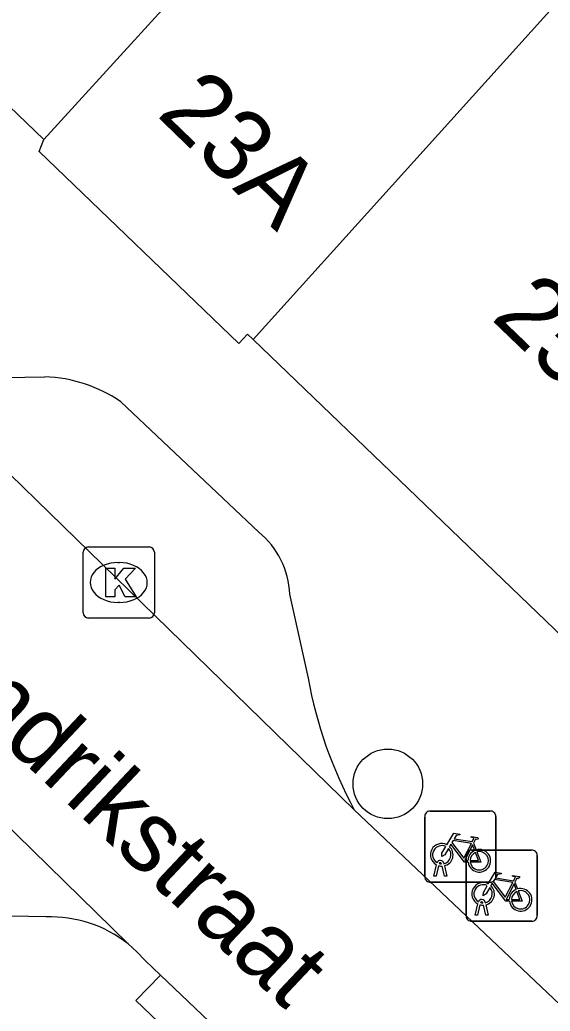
# Model space of a CAD drawing. Extents: x 160664 to 161506, y 382245 to 383288.
# Drawn here: x 160925.13 to 160932.58, y 383117.36 to 383131.29 of the extents above; entities that cross this region are included whole.
import ezdxf

# ---------------------------------------------------------------- set-up
doc = ezdxf.new("R2010")
doc.units = 0
for name, color, linetype in [('IMGEO_Boom', 7, 'Continuous'), ('IMGEO_Fietsenrek', 7, 'Continuous'), ('IMGEO_Kolk', 7, 'Continuous'), ('IMGEO_Openbare_ruimte_label', 7, 'Continuous'), ('IMGEO_Pand', 7, 'Continuous'), ('IMGEO_Pand_nummerreeks', 7, 'Continuous'), ('IMGEO_Rijbaan_lokaal_open', 7, 'Continuous'), ('IMGEO_Voetpad_open', 7, 'Continuous')]:
    doc.layers.add(name, color=color, linetype=linetype)

msp = doc.modelspace()

# ---------------------------------------------------------------- linework, layer by layer
at = {"layer": 'IMGEO_Boom'}
msp.add_circle((160930.298, 383120.553), 0.489, dxfattribs=at)
at = {"layer": 'IMGEO_Fietsenrek'}
for p, q in [((160930.891, 383120.171), (160931.732, 383120.171)), ((160931.732, 383120.171), (160930.891, 383120.171)), ((160930.816, 383119.246), (160930.816, 383120.087)), ((160930.816, 383120.087), (160930.816, 383119.246)), ((160931.816, 383120.096), (160931.816, 383119.255)), ((160931.816, 383119.255), (160931.816, 383120.096)), ((160931.503, 383119.72), (160931.539, 383119.625)), ((160931.472, 383119.622), (160932.313, 383119.622)), ((160932.313, 383119.622), (160931.472, 383119.622)), ((160930.943, 383119.255), (160930.982, 383119.415)), ((160931.054, 383119.427), (160931.053, 383119.431)), ((160931.085, 383119.438), (160931.086, 383119.431)), ((160931.397, 383118.697), (160931.397, 383119.538)), ((160931.397, 383119.538), (160931.397, 383118.697)), ((160932.397, 383119.547), (160932.397, 383118.706)), ((160932.397, 383118.706), (160932.397, 383119.547)), ((160931.012, 383119.403), (160930.977, 383119.255)), ((160931.095, 383119.255), (160931.061, 383119.397)), ((160931.093, 383119.401), (160931.128, 383119.255)), ((160931.741, 383119.171), (160930.9, 383119.171)), ((160930.9, 383119.171), (160931.741, 383119.171)), ((160930.977, 383119.255), (160930.943, 383119.255)), ((160931.128, 383119.255), (160931.095, 383119.255)), ((160932.084, 383119.171), (160932.12, 383119.076)), ((160931.524, 383118.706), (160931.563, 383118.866)), ((160931.635, 383118.878), (160931.634, 383118.882)), ((160931.666, 383118.889), (160931.667, 383118.882)), ((160931.593, 383118.854), (160931.558, 383118.706)), ((160931.676, 383118.706), (160931.642, 383118.848)), ((160931.674, 383118.852), (160931.709, 383118.706)), ((160932.322, 383118.622), (160931.481, 383118.622)), ((160931.481, 383118.622), (160932.322, 383118.622)), ((160931.558, 383118.706), (160931.524, 383118.706)), ((160931.709, 383118.706), (160931.676, 383118.706))]:
    msp.add_line(p, q, dxfattribs=at)
for points in [[(160931.129, 383119.697), (160931.224, 383119.861), (160931.31, 383119.847), (160931.312, 383119.838), (160931.256, 383119.827), (160931.229, 383119.782), (160931.485, 383119.741)], [(160931.425, 383119.453), (160931.375, 383119.453), (160931.184, 383119.704), (160931.165, 383119.672)], [(160931.472, 383119.716), (160931.215, 383119.757), (160931.198, 383119.728), (160931.365, 383119.508), (160931.472, 383119.716)], [(160931.52, 383119.618), (160931.49, 383119.695), (160931.381, 383119.477), (160931.424, 383119.477)], [(160931.485, 383119.741), (160931.51, 383119.79), (160931.504, 383119.794), (160931.481, 383119.798), (160931.469, 383119.805), (160931.468, 383119.808), (160931.47, 383119.813), (160931.565, 383119.798), (160931.567, 383119.788), (160931.557, 383119.775), (160931.545, 383119.769), (160931.531, 383119.775), (160931.503, 383119.72)], [(160931.15, 383119.645), (160931.098, 383119.555), (160931.058, 383119.53), (160931.059, 383119.577), (160931.114, 383119.671)], [(160931.454, 383119.477), (160931.574, 383119.476), (160931.53, 383119.59)], [(160931.55, 383119.597), (160931.605, 383119.452), (160931.455, 383119.452)], [(160931.71, 383119.148), (160931.805, 383119.312), (160931.891, 383119.298), (160931.893, 383119.289), (160931.837, 383119.278), (160931.81, 383119.233), (160932.066, 383119.192)], [(160932.006, 383118.904), (160931.956, 383118.904), (160931.765, 383119.155), (160931.746, 383119.123)], [(160932.053, 383119.167), (160931.796, 383119.208), (160931.779, 383119.179), (160931.946, 383118.959), (160932.053, 383119.167)], [(160932.101, 383119.069), (160932.071, 383119.146), (160931.962, 383118.928), (160932.005, 383118.928)], [(160932.066, 383119.192), (160932.091, 383119.241), (160932.085, 383119.245), (160932.062, 383119.249), (160932.05, 383119.256), (160932.049, 383119.259), (160932.051, 383119.264), (160932.146, 383119.249), (160932.148, 383119.239), (160932.138, 383119.226), (160932.126, 383119.22), (160932.112, 383119.226), (160932.084, 383119.171)], [(160931.731, 383119.096), (160931.679, 383119.006), (160931.639, 383118.981), (160931.64, 383119.028), (160931.695, 383119.122)], [(160932.035, 383118.928), (160932.155, 383118.927), (160932.111, 383119.041)], [(160932.131, 383119.048), (160932.186, 383118.903), (160932.036, 383118.903)]]:
    msp.add_lwpolyline(points, dxfattribs=at)
for centre, radius, start, end in [((160930.894, 383120.093), 0.0779, 92.4484, 184.2845), ((160930.894, 383120.093), 0.0779, 92.4484, 184.2845), ((160931.738, 383120.093), 0.0779, 2.4484, 94.2845), ((160931.738, 383120.093), 0.0779, 2.4484, 94.2845), ((160931.056, 383119.556), 0.159, 62.6766, 242.1369), ((160931.056, 383119.556), 0.129, 63.3192, 238.903), ((160931.056, 383119.556), 0.129, 283.6043, 43.4302), ((160931.056, 383119.556), 0.159, 283.5766, 46.6042), ((160931.475, 383119.544), 0.0779, 92.4484, 184.2845), ((160931.475, 383119.544), 0.0779, 92.4484, 184.2845), ((160931.583, 383119.472), 0.159, 113.3408, 178.3217), ((160931.583, 383119.472), 0.159, 187.0065, 105.7708), ((160931.583, 383119.472), 0.129, 113.923, 177.9556), ((160931.583, 383119.472), 0.129, 188.6715, 104.5883), ((160932.319, 383119.544), 0.0779, 2.4484, 94.2845), ((160932.319, 383119.544), 0.0779, 2.4484, 94.2845), ((160931.036, 383119.427), 0.0499, 12.8025, 158.6934), ((160931.036, 383119.427), 0.0174, 12.8025, 163.4502), ((160931.056, 383119.556), 0.129, 253.415, 269.0204), ((160931.056, 383119.556), 0.159, 253.9967, 271.7867), ((160930.894, 383119.249), 0.0779, 182.4484, 274.2845), ((160930.894, 383119.249), 0.0779, 182.4484, 274.2845), ((160931.637, 383119.007), 0.159, 62.6766, 242.1369), ((160931.637, 383119.007), 0.129, 63.3192, 238.903), ((160931.738, 383119.249), 0.0779, 272.4484, 4.2845), ((160931.738, 383119.249), 0.0779, 272.4484, 4.2845), ((160931.637, 383119.007), 0.129, 283.6043, 43.4302), ((160931.637, 383119.007), 0.159, 283.5766, 46.6042), ((160932.164, 383118.923), 0.159, 113.3408, 178.3217), ((160932.164, 383118.923), 0.159, 187.0065, 105.7708), ((160932.164, 383118.923), 0.129, 113.923, 177.9556), ((160932.164, 383118.923), 0.129, 188.6715, 104.5883), ((160931.617, 383118.878), 0.0499, 12.8025, 158.6934), ((160931.617, 383118.878), 0.0174, 12.8025, 163.4502), ((160931.637, 383119.007), 0.129, 253.415, 269.0204), ((160931.637, 383119.007), 0.159, 253.9967, 271.7867), ((160931.475, 383118.7), 0.0779, 182.4484, 274.2845), ((160931.475, 383118.7), 0.0779, 182.4484, 274.2845), ((160932.319, 383118.7), 0.0779, 272.4484, 4.2845), ((160932.319, 383118.7), 0.0779, 272.4484, 4.2845)]:
    msp.add_arc(centre, radius, start, end, dxfattribs=at)
at = {"layer": 'IMGEO_Kolk'}
for p, q in [((160926.092, 383123.883), (160926.944, 383123.883)), ((160926.017, 383122.957), (160926.017, 383123.809)), ((160927.018, 383123.809), (160927.018, 383122.957)), ((160926.505, 383123.663), (160926.53, 383123.663)), ((160926.528, 383123.103), (160926.503, 383123.103)), ((160926.944, 383122.883), (160926.092, 383122.883))]:
    msp.add_line(p, q, dxfattribs=at)
for points in [[(160926.092, 383123.883), (160926.944, 383123.883)], [(160926.017, 383122.957), (160926.017, 383123.809)], [(160927.018, 383123.809), (160927.018, 383122.957)], [(160926.338, 383123.583), (160926.461, 383123.583), (160926.461, 383123.432), (160926.591, 383123.583), (160926.755, 383123.583), (160926.609, 383123.432), (160926.762, 383123.183), (160926.61, 383123.183), (160926.525, 383123.347), (160926.461, 383123.28), (160926.461, 383123.183), (160926.338, 383123.183), (160926.338, 383123.583)], [(160926.944, 383122.883), (160926.092, 383122.883)]]:
    msp.add_lwpolyline(points, dxfattribs=at)
for centre, start, end in [((160926.094, 383123.807), 91.552, 178.448), ((160926.094, 383123.807), 91.552, 178.448), ((160926.942, 383123.807), 1.552, 88.448), ((160926.942, 383123.807), 1.552, 88.448), ((160926.094, 383122.959), 181.552, 268.448), ((160926.094, 383122.959), 181.552, 268.448), ((160926.942, 383122.959), 271.552, 358.448), ((160926.942, 383122.959), 271.552, 358.448)]:
    msp.add_arc(centre, 0.0765, start, end, dxfattribs=at)
for centre, major_axis, ratio, start_param, end_param in [((160926.504, 383123.383), (-0.387, 0.002), 0.722429, 4.712389, 7.853982), ((160926.529, 383123.383), (-0.39, 0.002), 0.717154, 1.570796, 4.712389)]:
    msp.add_ellipse(centre, major_axis=major_axis, ratio=ratio, start_param=start_param, end_param=end_param, dxfattribs=at)
at = {"layer": 'IMGEO_Pand'}
for points in [[(160936.24, 383140.944), (160931.871, 383136.329), (160931.721, 383136.471), (160925.467, 383129.608)], [(160940.695, 383140.406), (160938.65, 383138.154), (160928.405, 383126.797)], [(160925.467, 383129.608), (160920.856, 383134.043), (160920.779, 383134.126)], [(160928.405, 383126.797), (160928.327, 383126.872), (160928.203, 383126.744), (160925.4, 383129.44), (160925.467, 383129.608)], [(160932.761, 383122.608), (160928.405, 383126.797)]]:
    msp.add_lwpolyline(points, dxfattribs=at)
at = {"layer": 'IMGEO_Rijbaan_lokaal_open'}
for points in [[(160929.824, 383120.189), (160923.125, 383126.717)], [(160920.598, 383124.224), (160926.648, 383118.305)], [(160929.824, 383120.189), (160933.854, 383116.374)], [(160927.104, 383117.866), (160926.891, 383118.071), (160926.772, 383118.191), (160926.648, 383118.305)], [(160927.104, 383117.866), (160929.252, 383115.815)]]:
    msp.add_lwpolyline(points, dxfattribs=at)
at = {"layer": 'IMGEO_Voetpad_open'}
for points in [[(160924.63, 383126.259), (160925.48, 383126.275)], [(160926.548, 383125.924), (160928.484, 383124.091)], [(160928.919, 383123.217), (160929.178, 383122.037)], [(160925.497, 383118.683), (160924.507, 383118.705)], [(160929.252, 383115.815), (160928.908, 383115.453), (160926.758, 383117.506), (160927.104, 383117.866)]]:
    msp.add_lwpolyline(points, dxfattribs=at)
for centre, radius, start, end in [((160925.406, 383124.25), 2.026, 55.7002, 87.9134), ((160927.738, 383123.175), 1.182, 2.0591, 50.861), ((160935.473, 383123.201), 6.402, 190.4731, 208.0628), ((160925.556, 383116.921), 1.763, 51.718, 91.9206)]:
    msp.add_arc(centre, radius, start, end, dxfattribs=at)

# ---------------------------------------------------------------- texts
at = {"layer": 'IMGEO_Openbare_ruimte_label'}
msp.add_text('Prins Hendrikstraat', height=1, rotation=316.662, dxfattribs=at).set_placement((160920.601, 383125.171))
at = {"layer": 'IMGEO_Pand_nummerreeks'}
for s, rotation, p in [('23A', 315.9166, (160927.036, 383129.953)), ('25', 316.1197, (160931.734, 383127.092))]:
    msp.add_text(s, height=1, rotation=rotation, dxfattribs=at).set_placement(p)

doc.saveas('drawing.dxf')
